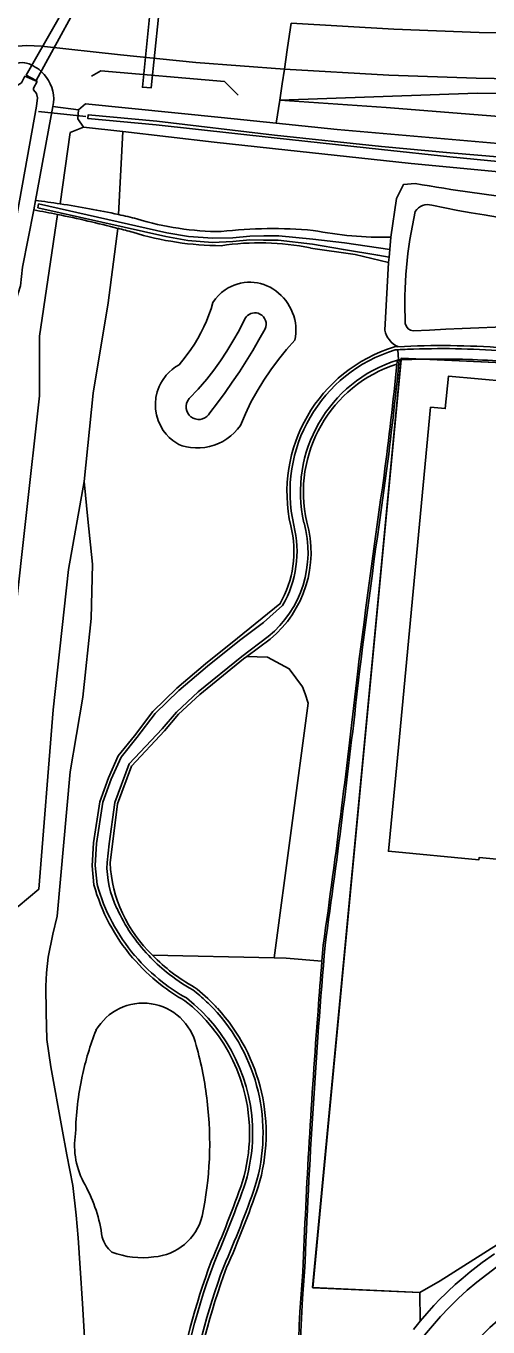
# Model space of a CAD drawing. Extents: x 124000 to 129000, y 395500 to 397503.
# Drawn here: x 124921.5 to 124996.8, y 395622.4 to 395834.4 of the extents above; entities that cross this region are included whole.
import ezdxf

# ---------------------------------------------------------------- set-up
doc = ezdxf.new("R2010")
doc.units = 0
for name, color, linetype in [('gg-afsc-lijn draadraster', 7, 'Continuous'), ('gg-afsc-muur', 7, 'Continuous'), ('gg-knt-BGT kruinlijn', 7, 'Continuous'), ('gg-kwrk-duiker nz buis', 7, 'Continuous'), ('gg-kwrk-faunavoorziening', 7, 'Continuous'), ('gg-kwrk-lijn stuw', 7, 'Continuous'), ('gt-grn-bladgrens', 7, 'Continuous'), ('gx-grn-maaiveld', 7, 'Continuous')]:
    doc.layers.add(name, color=color, linetype=linetype)

msp = doc.modelspace()

# ---------------------------------------------------------------- linework, layer by layer
at = {"layer": 'gg-afsc-lijn draadraster'}
msp.add_lwpolyline([(124956.09, 395823.12), (124953.81, 395825.38), (124933.67, 395827.12), (124932.13, 395826.25)], dxfattribs=at)
at = {"layer": 'gg-afsc-muur'}
msp.add_lwpolyline([(125106.42, 395774.62), (124982.66, 395780.31), (124968.21, 395628.87), (124985.7, 395628.02), (124989, 395629.95), (125011.57, 395644.23), (125013.88, 395645.35), (125015.39, 395646.18), (125024.1, 395650.73), (125029.06, 395654.18), (125039.28, 395661.64), (125043.97, 395665.51)], dxfattribs=at)
at = {"layer": 'gg-knt-BGT kruinlijn'}
for p, q in [((124962.85, 395822.35), (124995.03, 395823.47)), ((124995.03, 395823.47), (125019.21, 395823.17))]:
    msp.add_line(p, q, dxfattribs=at)
at = {"layer": 'gg-kwrk-duiker nz buis'}
msp.add_line((124931.24, 395819.67), (124923.51, 395820.49), dxfattribs=at)
at = {"layer": 'gg-kwrk-faunavoorziening'}
for points in [[(124921.52, 395826.4), (124923.1, 395825.52), (124932.52, 395842.72), (124931.19, 395843.36), (124921.52, 395826.4)], [(124942.2, 395841.86), (124940.46, 395824.42), (124941.9, 395824.36), (124943.67, 395841.68), (124942.2, 395841.86)]]:
    msp.add_lwpolyline(points, dxfattribs=at)
at = {"layer": 'gg-kwrk-lijn stuw'}
msp.add_lwpolyline([(124980.59, 395795.85), (124980.67, 395796.76), (124980.77, 395797.99), (124980.93, 395799.99)], dxfattribs=at)
at = {"layer": 'gt-grn-bladgrens'}
msp.add_lwpolyline([(125061.97, 395731.54), (125058.93, 395699.73), (125054.38, 395693.02), (125048.34, 395693.59), (125048.37, 395693.94), (124995.35, 395698.9), (124995.32, 395698.55), (124980.57, 395699.93), (124982.18, 395716.86), (124987.43, 395772.3), (124989.84, 395772.07), (124990.38, 395777.38), (125000.03, 395776.47), (125054.22, 395771.32), (125065.65, 395770.24)], dxfattribs=at)
at = {"layer": 'gx-grn-maaiveld'}
for p, q in [((124962.85, 395822.35), (124962.28, 395818.57)), ((124925.87, 395821.31), (124923.02, 395805.98)), ((124930.01, 395820.75), (124925.87, 395821.31)), ((124931.15, 395821.75), (124930.01, 395820.75)), ((124930.83, 395817.93), (124937.28, 395817.2)), ((124937.28, 395817.2), (124936.54, 395803.69)), ((124923.02, 395805.98), (124922.73, 395804.44)), ((124926.63, 395803.7), (124923.68, 395783.86)), ((124980.77, 395797.99), (124980.93, 395799.99)), ((124980.67, 395796.76), (124980.59, 395795.85)), ((124980.67, 395796.76), (124980.77, 395797.99)), ((124979.96, 395784.83), (124980.59, 395795.85)), ((124982.1, 395782.16), (124981.55, 395782.12)), ((124981.96, 395779.33), (124982.03, 395779.96)), ((124982.12, 395781.66), (124982.18, 395780.01)), ((124982.66, 395780.03), (124982.34, 395780.02)), ((124986.1, 395780.12), (125002.59, 395779.37)), ((124960.97, 395734.91), (124956.66, 395731.68)), ((124957.46, 395731.65), (124961.29, 395734.52)), ((124942.11, 395682.99), (124961.93, 395682.55)), ((124961.93, 395682.55), (124963.89, 395682.51)), ((124963.89, 395682.51), (124969.72, 395682.03)), ((124985.73, 395623.36), (124985.7, 395628.02))]:
    msp.add_line(p, q, dxfattribs=at)
for points in [[(124963.6, 395827.36), (124964.08, 395830.55), (124964.62, 395834.16), (124964.73, 395834.85)], [(124964.73, 395834.85), (124981.42, 395833.89), (124995.36, 395833.33), (125009.59, 395833.09), (125022.31, 395833.14), (125037.18, 395833.29), (125050.23, 395833.54), (125062.79, 395833.86), (125080.89, 395834.33), (125098.73, 395834.84)], [(124963.6, 395827.36), (124949.14, 395828.45), (124936.9, 395829.7), (124924, 395831.1), (124921.61, 395831.22), (124920.08, 395831.12), (124917.62, 395830.54), (124915.55, 395829.65), (124912.63, 395827.96), (124910.35, 395825.84), (124909.95, 395825.35)], [(124917.47, 395825.82), (124917.59, 395826.23), (124917.76, 395826.6), (124917.98, 395826.97), (124918.23, 395827.29), (124918.52, 395827.59), (124918.84, 395827.84), (124919.21, 395828.06), (124919.58, 395828.23), (124919.99, 395828.36), (124920.39, 395828.43), (124920.82, 395828.46), (124921.25, 395828.43), (124921.53, 395828.38), (124921.98, 395828.23)], [(124963.6, 395827.36), (124980.61, 395826.41), (124994.87, 395825.92), (125009.64, 395825.64), (125022.76, 395825.7), (125036.84, 395825.79), (125050.75, 395826.04), (125062.97, 395826.46), (125081.41, 395826.97), (125099.05, 395827.46), (125117.62, 395827.83), (125135.57, 395828.33), (125155.87, 395828.57), (125173.88, 395828.74), (125190.59, 395828.89), (125208.27, 395828.9), (125225.72, 395828.77), (125237.57, 395828.64), (125247.46, 395828.06), (125255.84, 395827.65), (125265.21, 395827.21), (125274.22, 395826.33)], [(124925.87, 395821.31), (124925.98, 395821.93), (124925.99, 395822.55), (124925.94, 395823.17), (124925.83, 395823.79), (124925.66, 395824.38), (124925.43, 395824.97), (124925.15, 395825.51), (124924.82, 395826.03), (124924.42, 395826.52)], [(124962.85, 395822.35), (124963.24, 395824.96), (124963.6, 395827.36)], [(124917.95, 395790.63), (124918.5, 395795.35), (124923.18, 395821.37), (124923.35, 395822.7), (124923.19, 395823.43), (124922.71, 395823.99), (124922.68, 395824.28), (124923.27, 395825.34), (124921.27, 395826.23), (124920.71, 395825.16), (124920.04, 395824.69)], [(125343.05, 395807.51), (125325.34, 395809.99), (125304.78, 395813.08), (125287.39, 395815.49), (125265.27, 395816.98), (125249.19, 395817.58), (125228.59, 395817.85), (125207.15, 395818.11), (125183.87, 395817.63), (125158.24, 395817.47), (125133.43, 395817.52), (125099.73, 395817.55), (125068.88, 395817.77), (125053.79, 395818.14), (125033.24, 395818.34), (125017.43, 395818.54), (125006.18, 395819.09), (124994.47, 395819.98), (124980.21, 395821.12), (124962.85, 395822.35)], [(124930.83, 395817.93), (124929.92, 395819.28), (124930.01, 395820.75)], [(124931.15, 395821.75), (124953.29, 395819.49), (124962.28, 395818.57)], [(125002.87, 395812.69), (124990.63, 395813.74), (124979.44, 395814.8), (124961.98, 395816.6), (124942.82, 395818.89), (124931.61, 395819.94), (124931.53, 395819.36), (124942.72, 395818.32), (124961.91, 395816.16), (124979.41, 395814.26), (124990.56, 395813.1), (125002.87, 395811.92)], [(124930.83, 395817.93), (124928.69, 395817.03), (124927.03, 395805.43)], [(124962.28, 395818.57), (124972.22, 395817.56), (124999.7, 395815.15), (125016.69, 395813.88), (125039.53, 395813.01), (125062.11, 395812.56), (125082.26, 395812.22), (125109.45, 395811.99), (125134.05, 395811.74), (125159.11, 395811.6), (125182.8, 395811.62), (125228, 395812.21), (125250.9, 395811.79), (125271.73, 395810.48), (125292.72, 395808.46), (125315.02, 395805.25), (125339.66, 395801.2), (125342.57, 395800.71)], [(125279.92, 395807.03), (125261.58, 395808.1), (125242.34, 395808.55), (125220.75, 395808.73), (125197.79, 395807.77), (125176.95, 395807.22), (125155.96, 395807.45), (125133.04, 395807.45), (125109.26, 395806.99), (125088, 395806.99), (125064.5, 395807.25), (125039.4, 395807.96), (125023.14, 395808.68), (125008.86, 395809.66), (124984.26, 395812.01), (124961.66, 395814.46), (124952.15, 395815.49), (124937.28, 395817.2)], [(124980.93, 395799.99), (124981.87, 395806.3), (124983, 395808.57), (124984.94, 395808.77)], [(124980.77, 395797.99), (124973.39, 395799.09), (124968.25, 395799.69), (124962.7, 395800.2), (124960.25, 395800.2), (124957.95, 395800.15), (124955.22, 395799.9), (124951.94, 395799.82), (124947.96, 395800.13), (124944.45, 395800.7), (124923.52, 395805.42), (124923.42, 395804.8), (124944.27, 395800.1), (124947.83, 395799.48), (124951.86, 395799.12), (124955.22, 395799.28), (124957.95, 395799.59), (124960.22, 395799.53), (124962.6, 395799.53), (124968.17, 395798.86), (124973.23, 395797.99), (124978.81, 395797.06), (124980.67, 395796.76)], [(124922.73, 395804.44), (124920.91, 395795.12), (124920.58, 395792.05), (124920.2, 395790.86), (124919.97, 395790.01), (124919.84, 395788.28), (124919.64, 395786.68), (124919.43, 395784.98)], [(124936.45, 395801.44), (124934.88, 395789.3), (124932.4, 395774.56), (124930.98, 395760.18)], [(124980.59, 395795.85), (124975.14, 395797.16), (124967.85, 395798.23)], [(124955.95, 395768.7), (124955.41, 395768.12), (124954.85, 395767.61), (124954.22, 395767.13), (124953.55, 395766.72), (124952.84, 395766.37), (124952.14, 395766.1), (124951.38, 395765.88), (124950.63, 395765.74), (124949.85, 395765.66), (124949.09, 395765.65), (124948.3, 395765.72), (124947.62, 395765.84), (124946.95, 395766.01), (124946.38, 395766.21), (124946.04, 395766.41), (124945.39, 395766.86), (124944.83, 395767.36), (124944.32, 395767.91), (124943.86, 395768.5), (124943.39, 395769.3), (124943.02, 395770.14), (124942.75, 395771.07), (124942.6, 395771.98), (124942.57, 395772.91), (124942.66, 395773.87), (124942.88, 395774.82), (124943.2, 395775.68), (124943.45, 395776.2), (124943.72, 395776.66), (124944.34, 395777.51), (124944.79, 395777.99), (124945.29, 395778.43), (124945.85, 395778.85), (124946.42, 395779.19), (124947.43, 395780.43), (124948.37, 395781.71), (124948.94, 395782.59), (124949.49, 395783.5), (124949.99, 395784.43), (124950.46, 395785.37), (124950.89, 395786.34), (124951.29, 395787.32), (124951.64, 395788.32), (124951.95, 395789.33), (124952.37, 395789.94), (124952.83, 395790.47), (124953.37, 395790.98), (124953.96, 395791.43), (124954.42, 395791.72), (124954.9, 395791.97), (124955.41, 395792.19), (124955.92, 395792.36), (124956.45, 395792.5), (124957.02, 395792.6), (124957.57, 395792.65), (124958.11, 395792.66), (124958.66, 395792.63), (124959.2, 395792.55), (124959.73, 395792.43), (124960.25, 395792.28), (124960.76, 395792.08), (124961.26, 395791.84), (124961.73, 395791.57), (124962.2, 395791.25), (124962.65, 395790.9), (124963.07, 395790.52), (124963.46, 395790.11), (124963.83, 395789.67), (124964.16, 395789.21), (124964.46, 395788.72), (124964.72, 395788.22), (124964.94, 395787.69), (124965.13, 395787.16), (124965.28, 395786.61), (124965.39, 395786.05), (124965.46, 395785.48), (124965.48, 395784.91), (124965.47, 395784.34), (124965.42, 395783.78), (124965.32, 395783.22), (124963.94, 395781.68), (124962.63, 395780.08), (124961.39, 395778.4), (124960.23, 395776.69), (124959.15, 395774.91), (124958.15, 395773.09), (124957.25, 395771.23), (124956.42, 395769.33), (124955.95, 395768.7)], [(124958.74, 395787.68), (124959.04, 395787.66), (124959.34, 395787.6), (124959.62, 395787.48), (124959.92, 395787.29), (124960.18, 395787.04), (124960.38, 395786.77), (124960.53, 395786.45), (124960.61, 395786.1), (124960.63, 395785.75), (124960.58, 395785.41), (124960.47, 395785.08), (124959.46, 395783.28), (124958.45, 395781.55), (124957.37, 395779.8), (124956.26, 395778.07), (124955.11, 395776.37), (124953.93, 395774.69), (124952.71, 395773.03), (124951.46, 395771.4), (124951.24, 395771.07), (124950.96, 395770.78), (124950.63, 395770.55), (124950.26, 395770.4), (124949.87, 395770.31), (124949.47, 395770.31), (124949.07, 395770.38), (124948.7, 395770.53), (124948.36, 395770.74), (124948.07, 395771.02), (124947.84, 395771.35), (124947.68, 395771.72), (124947.6, 395772.11), (124947.59, 395772.52), (124947.66, 395772.91), (124947.81, 395773.28), (124948.09, 395773.7), (124949.52, 395775.23), (124950.93, 395776.87), (124952.08, 395778.33), (124953.17, 395779.84), (124954.23, 395781.42), (124955.22, 395783.04), (124956.21, 395784.82), (124957.16, 395786.71), (124957.37, 395787.02), (124957.6, 395787.25), (124957.85, 395787.42), (124958.12, 395787.56), (124958.42, 395787.64), (124958.74, 395787.68)], [(124920.2, 395690.92), (124916.81, 395691.23), (124916.75, 395697.29), (124917.39, 395718.7), (124919.71, 395738.49), (124921.45, 395754.17), (124923.65, 395774.16), (124923.68, 395783.86)], [(124985.7, 395628.02), (124968.24, 395628.83), (124976.41, 395714.5), (124982.66, 395780.03)], [(124982.12, 395781.66), (124981.9, 395781.65), (124981.69, 395781.64)], [(124982.18, 395780.01), (124982.11, 395779.99), (124982.03, 395779.96)], [(124982.18, 395780.01), (124982.26, 395780.02), (124982.34, 395780.02)], [(124930.98, 395760.18), (124928.38, 395745.83), (124925.88, 395722.98), (124923.54, 395693.76), (124920.2, 395690.92)], [(124930.98, 395760.18), (124931.54, 395754.05), (124932.29, 395746.71), (124932.1, 395737.88), (124930.71, 395725.06), (124928.66, 395712.89), (124926.53, 395689.34), (124925.83, 395686.41), (124925.09, 395682.69), (124924.81, 395680.14), (124924.71, 395677.96), (124924.76, 395673.68), (124924.85, 395669.27), (124925.5, 395664.81), (124927.32, 395654.91), (124928.15, 395650.5), (124929.08, 395645.48), (124929.64, 395640.65), (124929.98, 395636.96), (124930.31, 395632.02), (124930.69, 395626.25), (124931.05, 395619.77), (124932.59, 395613.13)], [(124932.55, 395694.49), (124932.26, 395697.58), (124932.49, 395701.3), (124933.52, 395708.01), (124934.9, 395711.91), (124936.5, 395715.47), (124939.14, 395718.77), (124942.13, 395722.69), (124946.08, 395726.49), (124950.72, 395730.46), (124955.96, 395734.66), (124962.87, 395740.23)], [(124933.05, 395694.53), (124932.76, 395697.62), (124932.98, 395701.23), (124934.01, 395707.93), (124935.36, 395711.7), (124936.96, 395715.27), (124939.54, 395718.47), (124942.53, 395722.39), (124946.4, 395726.11), (124951.05, 395730.08), (124956.26, 395734.26), (124960.18, 395737.2), (124963.3, 395739.98)], [(124956.66, 395731.68), (124949.52, 395725.9), (124946.01, 395722.62), (124943.68, 395719.91), (124938.28, 395714.16), (124935.94, 395707.86), (124935.01, 395701.15), (124934.68, 395698.09)], [(124935.18, 395698.04), (124936.4, 395707.68), (124938.65, 395713.81), (124944.06, 395719.59), (124946.36, 395722.26), (124949.84, 395725.51), (124956.96, 395731.28), (124957.46, 395731.65)], [(124957.46, 395731.65), (124960.87, 395731.55), (124964.39, 395729.67), (124966.55, 395726.74), (124967.01, 395725.6), (124967.5, 395724.06), (124961.93, 395682.55)], [(124969.94, 395684.66), (124969.83, 395683.35), (124969.72, 395682.03)], [(124985.7, 395628.02), (124989, 395629.95), (125011.57, 395644.23), (125013.88, 395645.35), (125015.39, 395646.18), (125024.1, 395650.73), (125029.06, 395654.18), (125039.28, 395661.64), (125043.97, 395665.51), (125050.29, 395671.93), (125055.37, 395677.94)], [(124989.87, 395627.83), (124990.23, 395628.19), (124991.47, 395629.34), (124992.74, 395630.46), (124993.91, 395631.43), (124995.84, 395632.93), (124997.84, 395634.35)], [(124985.73, 395623.36), (124986.83, 395624.65), (124987.97, 395625.91), (124989.02, 395627), (124989.87, 395627.83)], [(124984.66, 395622.04), (124985.73, 395623.36)]]:
    msp.add_lwpolyline(points, dxfattribs=at)
for centre, radius, start, end in [((124919.71, 395822.37), 6.28, 41.3774, 68.8338), ((125032.18, 396073.09), 268.52, 259.8659, 267.9007), ((124904.64, 395656.61), 150.5, 81.4442, 82.9873), ((124904.87, 395658.24), 148.86, 77.717, 81.4391), ((124986.95, 395802.95), 2.35, 72.9582, 148.7525), ((125025.89, 395987.43), 186.2, 258.1459, 268.8431), ((124890.49, 395624.67), 182.64, 78.5884, 79.8336), ((124889.68, 395620.4), 186.98, 75.5166, 78.6041), ((124902.89, 395649.86), 157.46, 76.5321, 77.6613), ((124953.51, 395848.53), 47.63, 252.9736, 269.7368), ((125051.31, 395789.05), 68.07, 167.1701, 182.6961), ((124889.28, 395618.95), 188.5, 74.7392, 75.5088), ((124961.8, 395727.53), 73.87, 84.9618, 96.6125), ((124979.9, 395860.36), 60.38, 258.9128, 270.9819), ((124953.52, 395848.56), 49.95, 252.9771, 269.7305), ((124959.51, 395757.34), 41.74, 78.4808, 98.5855), ((124983.73, 395785.65), 3.85, 192.2949, 244.9776), ((124984.72, 395786.15), 1.43, 192.094, 265.3255), ((125022.22, 395117.82), 667.97, 78.57579, 93.22839), ((124988.73, 395758.48), 24.71, 106.9134, 192.9449), ((124989.22, 395643.42), 138.92, 85.8398, 92.9415), ((124989.23, 395642.85), 138.99, 85.8409, 92.3006), ((124988.73, 395758.48), 24.21, 106.9162, 192.9433), ((124988.73, 395758.48), 22.51, 107.3279, 192.8778), ((124266.62, 395852.73), 719.4, 352.68369, 354.19891), ((124989.6, 395634.7), 147.15, 92.3176, 92.9147), ((124988.62, 395624.91), 155.24, 90.9302, 92.2003), ((124988.58, 395625.23), 154.92, 86.0725, 90.9163), ((124988.54, 395758.52), 21.83, 107.5393, 193.0865), ((124265.31, 395852.86), 720.41, 352.6871, 354.14207), ((126961.97, 395477.38), 2002.32, 171.85228, 172.77298), ((126946.67, 395479.47), 1986.58, 171.84951, 172.77738), ((124949.63, 395748.66), 17.83, 309.5268, 15.6418), ((124949.62, 395748.66), 18.33, 309.5295, 15.5674), ((124947.9, 395748.81), 17.25, 330.1605, 13.862), ((124947.91, 395748.81), 17.75, 330.1565, 13.8458), ((123447.11, 395899.23), 1537.87, 351.9798, 353.6551), ((123450.57, 395898.81), 1534.68, 351.97736, 353.65629), ((124950.24, 395697.55), 15.57, 178.0171, 206.4953), ((124957.45, 395699.17), 22.29, 182.9233, 226.5298), ((124962.41, 395702.67), 30.96, 195.3312, 220.4244), ((124962.53, 395702.76), 30.6, 195.5881, 220.399), ((124961.93, 395702.28), 28.15, 204.5032, 223.3929), ((126192.99, 395581.16), 1227.12, 175.16353, 177.6531), ((124962.54, 395702.77), 31.12, 220.3964, 232.0419), ((124962.53, 395702.76), 30.6, 220.3934, 232.0455), ((124962.63, 395702.83), 29.04, 223.2284, 231.0351), ((124962.51, 395702.69), 28.35, 223.9914, 241.3276), ((124962.62, 395702.85), 29.05, 231.0783, 241.2895), ((126144.85, 395584.98), 1179.13, 175.27852, 175.67276), ((124962.53, 395702.77), 31.12, 232.0676, 240.8652), ((124962.53, 395702.78), 30.62, 232.0682, 240.863), ((124930.5, 395653.98), 27.92, 359.2984, 52.1764), ((124931.98, 395655.77), 27.29, 49.2202, 52.3211), ((124931.56, 395655.1), 28.58, 43.3864, 52.6428), ((124930.65, 395654.14), 29.39, 43.5178, 49.3349), ((124940.56, 395666.31), 8.88, 13.0288, 149.8417), ((124930.48, 395653.97), 27.44, 359.3059, 51.9847), ((124930.51, 395653.98), 29.61, 343.1794, 43.5528), ((124936.64, 395659.74), 21.69, 42.3823, 43.6904), ((124930.51, 395653.98), 30.11, 343.1806, 42.6098), ((126192.79, 395581.16), 1227.22, 175.66385, 177.65267), ((124977.73, 395653.16), 48.18, 158.5591, 167.8841), ((124892.44, 395652.33), 58.98, 6.6985, 15.7153), ((124977.74, 395653.17), 48.19, 167.8993, 179.0347), ((124892.56, 395652.35), 58.86, 348.3467, 6.6938), ((124942.07, 395651.95), 12.68, 170.8082, 210.2484), ((124930.52, 395653.97), 27.4, 343.3256, 359.3124), ((124930.49, 395653.97), 27.93, 343.3344, 359.3025), ((124792.49, 395703.05), 173.87, 336.2773, 340.8842), ((124909.76, 395633.91), 24.33, 7.4502, 28.6254), ((124793.37, 395702.69), 173.42, 336.2677, 340.9071), ((124793.68, 395702.58), 174.79, 336.2904, 340.9064), ((124794.12, 395702.41), 174.82, 336.2846, 340.9194), ((124941.62, 395642.67), 8.86, 274.4411, 345.5997), ((124938.5, 395638.31), 4.77, 195.0812, 230.562), ((125030.96, 395585.67), 56.88, 116.7063, 182.5829), ((124940.45, 395647.75), 14.04, 249.224, 277.6197), ((125058.27, 395593.36), 113.27, 159.5708, 173.5448), ((125058.27, 395593.36), 113.77, 159.5555, 170.93), ((125058.25, 395593.36), 111.56, 159.5685, 183.532), ((125058.27, 395593.36), 111.08, 159.5862, 183.5305), ((125194.48, 395612.1), 228.7, 175.1526, 183.8903), ((125194.53, 395612.09), 228.45, 175.1498, 183.889), ((125031.22, 395585.57), 50.16, 116.4116, 181.5233)]:
    msp.add_arc(centre, radius, start, end, dxfattribs=at)

doc.saveas('drawing.dxf')
